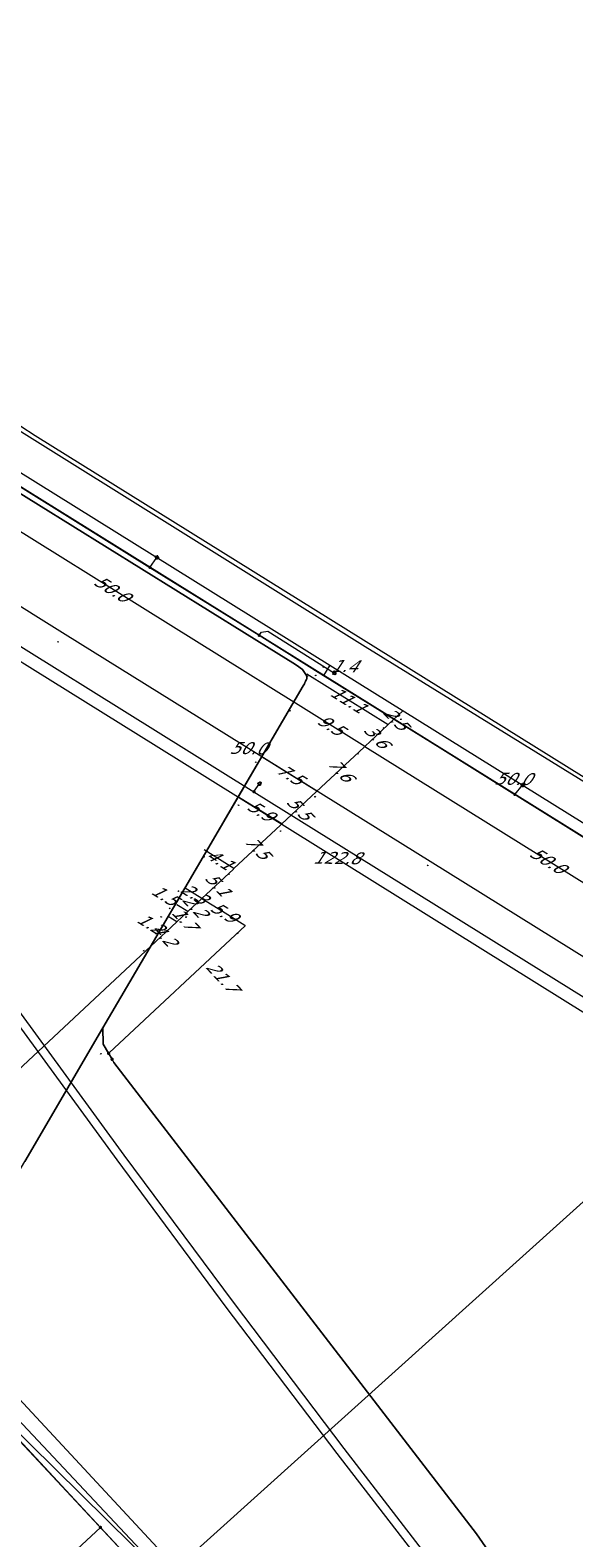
# Model space of a CAD drawing. Header units: metres. Extents: x 124576 to 133557, y 395865 to 402386.
# Tile 270 of 447: x 128929 to 128992, y 401704 to 401879. Entities that reach past the tile are written whole.
import ezdxf
from ezdxf.enums import TextEntityAlignment as Align

# ---------------------------------------------------------------- set-up
doc = ezdxf.new("R2010")
doc.units = ezdxf.units.M
doc.header["$MEASUREMENT"] = 0
for name, color, linetype, lineweight, true_color in [('LG_Datatransport_Gebroeders_Van_der_Donk_BV_(FTTX)', 3, 'Continuous', 13, 0x00ff00), ('LG_Datatransport_KPN_BV', 3, 'Continuous', 13, 0x00ff00), ('LG_Laag_Spanning_Enexis_Netbeheer_BV', 7, 'Continuous', 13, 0x960000), ('LG_Midden_Spanning_Enexis_Netbeheer_BV', 7, 'Continuous', 13, 0xd20000), ('LG_Riool_Vrij_Verval_Gemeente_Tilburg_Ruimtelijke_Uitvoering', 7, 'Continuous', 13, 0xca00a0), ('LG_warmte_Ennatuurlijk_BV', 7, 'Continuous', 13, 0x008080)]:
    doc.layers.add(name, color=color, linetype=linetype, lineweight=lineweight, true_color=true_color)
for name, color, linetype, lineweight in [('LG_Laag_Spanning_P_Enexis_Netbeheer_BV', 7, 'Continuous', 0), ('LG_Midden_Spanning_P_Enexis_Netbeheer_BV', 7, 'Continuous', 0), ('MV_Laag_Spanning', 7, 'Continuous', 0), ('MV_Laag_Spanning_lijn', 7, 'Continuous', 0), ('MV_Laag_Spanning_pijl', 7, 'Continuous', 0), ('MV_Midden_Spanning', 7, 'Continuous', 0), ('MV_Midden_Spanning_lijn', 7, 'Continuous', 0), ('MV_Midden_Spanning_pijl', 7, 'Continuous', 0)]:
    doc.layers.add(name, color=color, linetype=linetype, lineweight=lineweight)
doc.styles.add('Klic_Annotatie', font='verdanai.ttf', dxfattribs={"oblique": 20, "height": 1.4})

# ---------------------------------------------------------------- blocks, each defined once
blk = doc.blocks.new('Mof')
at = {"layer": 'LG_Laag_Spanning_P_Enexis_Netbeheer_BV'}
h = blk.add_hatch(color=256, dxfattribs=at)
edge = h.paths.add_edge_path()
edge.add_arc((0, 0), 2, 0, 360)
blk = doc.blocks.new('Mof_1')
at = {"layer": 'LG_Midden_Spanning_P_Enexis_Netbeheer_BV'}
h = blk.add_hatch(color=256, dxfattribs=at)
edge = h.paths.add_edge_path()
edge.add_arc((0, 0), 2, 0, 360)
blk = doc.blocks.new('Streetlight')
at = {"layer": 'LG_Laag_Spanning_P_Enexis_Netbeheer_BV'}
for p, q in [((-1.8, 1.8), (-1.1, 1.1)), ((0, 2.5), (0, 1.5)), ((1.8, 1.8), (1.1, 1.1)), ((-1.1, -1.1), (-1.8, -1.8)), ((0, -1.5), (0, -2.5)), ((1.1, -1.1), (1.8, -1.8))]:
    blk.add_line(p, q, dxfattribs=at)
at = {"layer": 'LG_Laag_Spanning_P_Enexis_Netbeheer_BV', "flags": 128}
for points in [[(-2.5, 0), (-1.5, 0)], [(1.5, 0), (2.5, 0)]]:
    blk.add_lwpolyline(points, dxfattribs=at)
at = {"layer": 'LG_Laag_Spanning_P_Enexis_Netbeheer_BV'}
blk.add_circle((0, 0), 1.5, dxfattribs=at)
blk = doc.blocks.new('m_pijl')
at = {"layer": 'MV_Laag_Spanning_pijl'}
blk.add_hatch(color=7, dxfattribs=at).paths.add_polyline_path([(-1, -0.3), (-1, 0), (-1, 0.3), (0, 0)])
at = {"layer": 'MV_Laag_Spanning_pijl', "flags": 128}
blk.add_lwpolyline([(-1, 0), (-1, 0.3), (0, 0), (-1, -0.3), (-1, 0)], close=True, dxfattribs=at)
blk = doc.blocks.new('m_pijl_1')
at = {"layer": 'MV_Midden_Spanning_pijl'}
blk.add_hatch(color=7, dxfattribs=at).paths.add_polyline_path([(-1, -0.3), (-1, 0), (-1, 0.3), (0, 0)])
at = {"layer": 'MV_Midden_Spanning_pijl', "flags": 128}
blk.add_lwpolyline([(-1, 0), (-1, 0.3), (0, 0), (-1, -0.3), (-1, 0)], close=True, dxfattribs=at)

msp = doc.modelspace()

# ---------------------------------------------------------------- linework, layer by layer
at = {"layer": 'LG_Datatransport_Gebroeders_Van_der_Donk_BV_(FTTX)', "flags": 128}
msp.add_lwpolyline([(128672.87, 401985.21), (128766.68, 401931.69), (128873.51, 401865.98), (128883.12, 401864.18), (128888.25, 401863.22), (128888.72, 401857.32), (128891.27, 401855.42), (128893.06, 401854.07), (128967.79, 401807.44), (129032.31, 401767.59)], dxfattribs=at)
at = {"layer": 'LG_Datatransport_KPN_BV', "flags": 128}
for points in [[(128892.5, 401750), (128902.94, 401738.75), (128907.35, 401735.75), (128913.74, 401731.41), (128915.41, 401730.27), (128972.59, 401669.39), (128977.33, 401664.34), (129000, 401640.21)], [(128893.66, 401749.1), (128907.35, 401735.75), (128907.94, 401735.18), (128943.65, 401700), (128972.59, 401669.39), (128977.2, 401664.51), (128977.33, 401664.34), (128977.91, 401663.58), (129000, 401639.92), (129012.03, 401627.03), (129038.57, 401599.13), (129050.18, 401586.93), (129050.21, 401586.91), (129040.12, 401577.35), (129032.66, 401570.27)]]:
    msp.add_lwpolyline(points, dxfattribs=at)
at = {"layer": 'LG_Laag_Spanning_Enexis_Netbeheer_BV'}
for p, q in [((128942.76, 401816.63), (128943.56, 401817.79)), ((128954.86, 401790.53), (128955.51, 401791.48)), ((128985.21, 401790.22), (128986.11, 401791.31)), ((128961.36, 401678.8), (128927.09, 401715.56)), ((128961.36, 401678.8), (128927.09, 401715.56))]:
    msp.add_line(p, q, dxfattribs=at)
at = {"layer": 'LG_Laag_Spanning_Enexis_Netbeheer_BV', "flags": 128}
for points in [[(128808.25, 401899.92), (128816.01, 401895.14), (128834.89, 401883.5), (128837.12, 401882.12), (128862.58, 401866.43), (128879.43, 401856.05), (128879.6, 401855.94), (128879.94, 401855.73), (128900.82, 401842.73), (128921.54, 401829.84), (128921.88, 401829.63), (128934.1, 401822.02), (128942.76, 401816.63), (128955.46, 401808.73), (128962.96, 401804.06), (128963.95, 401803.45), (128976.52, 401795.63), (128985.21, 401790.22), (128985.47, 401790.05), (128997.74, 401782.42)], [(128837.12, 401882.12), (128862.58, 401866.43), (128879.43, 401856.05), (128879.6, 401855.94), (128879.94, 401855.73), (128900.82, 401842.73), (128921.54, 401829.84), (128921.88, 401829.63), (128934.1, 401822.02), (128942.76, 401816.63), (128955.46, 401808.73), (128962.96, 401804.06), (128963.95, 401803.45), (128976.52, 401795.63), (128985.21, 401790.22), (128985.47, 401790.05), (128997.74, 401782.42)], [(128853.23, 401853.81), (128864.02, 401847.1), (128912.94, 401816.64), (128913.09, 401816.55), (128913.27, 401816.44), (128954.86, 401790.53), (128997.04, 401764.26), (129008.42, 401757.17), (129038.41, 401738.53), (129039.08, 401738.11), (129051.81, 401730.19)], [(128853.23, 401853.81), (128864.02, 401847.1), (128912.94, 401816.64), (128913.09, 401816.55), (128913.27, 401816.44), (128954.86, 401790.53), (128997.04, 401764.26), (129008.42, 401757.17), (129038.41, 401738.53), (129039.08, 401738.11), (129051.81, 401730.19)], [(129046.21, 401752.29), (128900.82, 401842.73), (128921.54, 401829.84), (128921.88, 401829.63), (128934.1, 401822.02), (128942.76, 401816.63), (128955.46, 401808.73), (128962.96, 401804.06), (128963.95, 401803.45), (128976.52, 401795.63), (128985.21, 401790.22), (128985.47, 401790.05), (128997.74, 401782.42)], [(128955.46, 401808.73), (128955.75, 401809.1), (128956.48, 401809.23), (128964.22, 401804.34)]]:
    msp.add_lwpolyline(points, dxfattribs=at)
at = {"layer": 'LG_Midden_Spanning_Enexis_Netbeheer_BV'}
for p, q in [((128960.98, 401803.59), (128961.01, 401803.66)), ((128944.88, 401776.02), (128945.6, 401777.24)), ((128944.88, 401776.02), (128945.6, 401777.24)), ((128937.29, 401763.06), (128944.88, 401776.02)), ((128937.94, 401760.1), (128938.35, 401759.41)), ((128938.35, 401759.41), (128938.57, 401759.04))]:
    msp.add_line(p, q, dxfattribs=at)
at = {"layer": 'LG_Midden_Spanning_Enexis_Netbeheer_BV', "flags": 128}
for points in [[(128781.01, 401923.65), (128815.93, 401902.21), (128820.09, 401899.65), (128821.79, 401898.61), (128850.6, 401880.99), (128873.24, 401867.16), (128873.59, 401866.95), (128874.09, 401866.64), (128874.94, 401866.11), (128888.79, 401857.5), (128889.27, 401857.21), (128889.75, 401856.92), (128890.23, 401856.62), (128890.71, 401856.33), (128897.98, 401851.75), (128927.72, 401833.06), (128929.41, 401831.99), (128972.82, 401804.93), (129011.65, 401780.77)], [(128781.01, 401923.65), (128815.93, 401902.21), (128820.09, 401899.65), (128821.79, 401898.61), (128850.6, 401880.99), (128873.24, 401867.16), (128873.59, 401866.95), (128874.09, 401866.64), (128874.94, 401866.11), (128888.79, 401857.5), (128889.27, 401857.21), (128889.75, 401856.92), (128890.23, 401856.62), (128890.71, 401856.33), (128897.98, 401851.75), (128927.72, 401833.06), (128929.41, 401831.99), (128972.82, 401804.93), (129011.65, 401780.77)], [(128781.01, 401923.65), (128815.93, 401902.21), (128820.09, 401899.65), (128821.79, 401898.61), (128850.6, 401880.99), (128873.24, 401867.16), (128873.59, 401866.95), (128874.09, 401866.64), (128874.94, 401866.11), (128888.79, 401857.5), (128889.27, 401857.21), (128889.75, 401856.92), (128890.23, 401856.62), (128890.71, 401856.33), (128897.98, 401851.75), (128927.72, 401833.06), (128929.41, 401831.99), (128972.82, 401804.93), (129011.65, 401780.77)], [(128781.01, 401923.65), (128815.93, 401902.21), (128820.09, 401899.65), (128821.79, 401898.61), (128850.6, 401880.99), (128873.24, 401867.16), (128873.59, 401866.95), (128874.09, 401866.64), (128874.94, 401866.11), (128888.79, 401857.5), (128889.27, 401857.21), (128889.75, 401856.92), (128890.23, 401856.62), (128890.71, 401856.33), (128897.98, 401851.75), (128927.72, 401833.06), (128929.41, 401831.99), (128972.82, 401804.93), (129011.65, 401780.77)], [(128815.93, 401902.21), (128820.09, 401899.65), (128821.79, 401898.61), (128850.6, 401880.99), (128873.24, 401867.16), (128873.59, 401866.95), (128874.09, 401866.64), (128874.94, 401866.11), (128888.79, 401857.5), (128889.27, 401857.21), (128889.75, 401856.92), (128890.23, 401856.62), (128890.71, 401856.33), (128897.98, 401851.75), (128927.72, 401833.06), (128929.41, 401831.99), (128972.82, 401804.93), (129011.65, 401780.77)], [(128815.93, 401902.21), (128820.09, 401899.65), (128821.79, 401898.61), (128850.6, 401880.99), (128873.24, 401867.16), (128873.59, 401866.95), (128874.09, 401866.64), (128874.94, 401866.11), (128888.79, 401857.5), (128889.27, 401857.21), (128889.75, 401856.92), (128890.23, 401856.62), (128890.71, 401856.33), (128897.98, 401851.75), (128927.72, 401833.06), (128929.41, 401831.99), (128972.82, 401804.93), (129011.65, 401780.77)], [(128938.35, 401759.41), (128937.94, 401760.1), (128937.3, 401761.15), (128937.29, 401763.06), (128944.88, 401776.02), (128945.6, 401777.24), (128960.58, 401802.84), (128960.73, 401803.1), (128960.87, 401803.38), (128960.98, 401803.59), (128961.01, 401803.66), (128961.02, 401803.72), (128961.01, 401803.85), (128960.96, 401804.04), (128960.52, 401804.74), (128959.81, 401805.25), (128959.38, 401805.52), (128957.76, 401806.53), (128913.77, 401833.84), (128905.05, 401839.24), (128883.4, 401852.65), (128873.95, 401858.49), (128868.25, 401862.09)], [(128937.94, 401760.1), (128937.3, 401761.15), (128937.29, 401763.06), (128944.88, 401776.02), (128945.6, 401777.24), (128960.58, 401802.84), (128960.73, 401803.1), (128960.87, 401803.38), (128960.98, 401803.59), (128961.01, 401803.66), (128961.02, 401803.72), (128961.01, 401803.85), (128960.96, 401804.04), (128960.52, 401804.74), (128959.81, 401805.25), (128959.38, 401805.52), (128957.76, 401806.53), (128913.77, 401833.84), (128905.05, 401839.24), (128883.4, 401852.65), (128873.95, 401858.49), (128868.25, 401862.09)], [(128937.94, 401760.1), (128937.3, 401761.15), (128937.29, 401763.06), (128944.88, 401776.02), (128945.6, 401777.24), (128960.58, 401802.84), (128960.73, 401803.1), (128960.87, 401803.38), (128960.98, 401803.59), (128961.01, 401803.66), (128961.02, 401803.72), (128961.01, 401803.85), (128960.96, 401804.04), (128960.52, 401804.74), (128959.81, 401805.25), (128959.38, 401805.52), (128957.76, 401806.53), (128913.77, 401833.84), (128905.05, 401839.24), (128883.4, 401852.65), (128873.95, 401858.49), (128868.25, 401862.09)], [(128937.94, 401760.1), (128937.3, 401761.15), (128937.29, 401763.06), (128944.88, 401776.02), (128945.6, 401777.24), (128960.58, 401802.84), (128960.73, 401803.1), (128960.87, 401803.38), (128960.98, 401803.59), (128961.01, 401803.66), (128961.02, 401803.72), (128961.01, 401803.85), (128960.96, 401804.04), (128960.52, 401804.74), (128959.81, 401805.25), (128959.38, 401805.52), (128957.76, 401806.53), (128913.77, 401833.84), (128905.05, 401839.24), (128883.4, 401852.65), (128873.95, 401858.49), (128868.25, 401862.09)], [(128938.35, 401759.41), (128937.94, 401760.1), (128937.3, 401761.15), (128937.29, 401763.06), (128944.88, 401776.02), (128945.6, 401777.24), (128960.58, 401802.84), (128960.73, 401803.1), (128960.87, 401803.38), (128960.98, 401803.59), (128961.01, 401803.66), (128961.02, 401803.72), (128961.01, 401803.85), (128960.96, 401804.04), (128960.52, 401804.74), (128959.81, 401805.25), (128959.38, 401805.52), (128957.76, 401806.53), (128913.77, 401833.84), (128905.05, 401839.24), (128883.4, 401852.65), (128873.95, 401858.49), (128868.25, 401862.09)], [(128938.35, 401759.41), (128937.94, 401760.1), (128937.3, 401761.15), (128937.29, 401763.06), (128944.88, 401776.02), (128945.6, 401777.24), (128960.58, 401802.84), (128960.73, 401803.1), (128960.87, 401803.38), (128960.98, 401803.59), (128961.01, 401803.66), (128961.02, 401803.72), (128961.01, 401803.85), (128960.96, 401804.04), (128960.52, 401804.74), (128959.81, 401805.25), (128959.38, 401805.52), (128957.76, 401806.53), (128913.77, 401833.84), (128905.05, 401839.24), (128883.4, 401852.65), (128873.95, 401858.49), (128868.25, 401862.09)], [(128961.01, 401803.66), (128961.02, 401803.72), (128961.01, 401803.85), (128960.96, 401804.04), (128960.52, 401804.74), (128959.81, 401805.25), (128959.38, 401805.52), (128957.76, 401806.53), (128913.77, 401833.84), (128905.05, 401839.24), (128883.4, 401852.65), (128873.95, 401858.49), (128868.25, 401862.09)], [(128897.98, 401851.75), (128927.72, 401833.06), (128929.41, 401831.99), (128972.82, 401804.93), (129011.65, 401780.77), (129013.35, 401779.71), (129048.87, 401757.55), (129074.47, 401741.61), (129170.93, 401681.51), (129172.63, 401680.45), (129217.14, 401652.98), (129218.8, 401651.87), (129222.35, 401649.33), (129223.85, 401648.01), (129229.63, 401641.86), (129230.95, 401640.36), (129234.84, 401635.69), (129235.48, 401634.93)], [(128897.98, 401851.75), (128927.72, 401833.06), (128929.41, 401831.99), (128972.82, 401804.93), (129011.65, 401780.77), (129013.35, 401779.71), (129048.87, 401757.55), (129074.47, 401741.61), (129170.93, 401681.51), (129172.63, 401680.45), (129217.14, 401652.98), (129218.8, 401651.87), (129222.35, 401649.33), (129223.85, 401648.01), (129229.63, 401641.86), (129230.95, 401640.36), (129234.84, 401635.69), (129235.48, 401634.93)], [(128897.98, 401851.75), (128927.72, 401833.06), (128929.41, 401831.99), (128972.82, 401804.93), (129011.65, 401780.77), (129013.35, 401779.71), (129048.87, 401757.55), (129074.47, 401741.61), (129170.93, 401681.51), (129172.63, 401680.45), (129217.14, 401652.98), (129218.8, 401651.87), (129222.35, 401649.33), (129223.85, 401648.01), (129229.63, 401641.86), (129230.95, 401640.36), (129234.84, 401635.69), (129235.48, 401634.93)], [(128897.98, 401851.75), (128927.72, 401833.06), (128929.41, 401831.99), (128972.82, 401804.93), (129011.65, 401780.77), (129013.35, 401779.71), (129048.87, 401757.55), (129074.47, 401741.61), (129170.93, 401681.51), (129172.63, 401680.45), (129217.14, 401652.98), (129218.8, 401651.87), (129222.35, 401649.33), (129223.85, 401648.01), (129229.63, 401641.86), (129230.95, 401640.36), (129234.84, 401635.69), (129235.48, 401634.93)], [(128928.2, 401747.52), (128937.29, 401763.06), (128944.88, 401776.02), (128945.6, 401777.24), (128960.58, 401802.84), (128960.73, 401803.1), (128960.87, 401803.38), (128960.98, 401803.59), (128961.01, 401803.66), (128961.02, 401803.72), (128961.01, 401803.85), (128960.96, 401804.04), (128960.52, 401804.74), (128959.81, 401805.25), (128959.38, 401805.52), (128957.76, 401806.53), (128913.77, 401833.84)], [(128928.2, 401747.52), (128937.29, 401763.06), (128944.88, 401776.02), (128945.6, 401777.24), (128960.58, 401802.84), (128960.73, 401803.1), (128960.87, 401803.38), (128960.98, 401803.59), (128961.01, 401803.66), (128961.02, 401803.72), (128961.01, 401803.85), (128960.96, 401804.04), (128960.52, 401804.74), (128959.81, 401805.25), (128959.38, 401805.52), (128957.76, 401806.53), (128913.77, 401833.84)], [(128928.2, 401747.52), (128937.29, 401763.06), (128944.88, 401776.02), (128945.6, 401777.24), (128960.58, 401802.84), (128960.73, 401803.1), (128960.87, 401803.38), (128960.98, 401803.59), (128961.01, 401803.66), (128961.02, 401803.72), (128961.01, 401803.85), (128960.96, 401804.04), (128960.52, 401804.74), (128959.81, 401805.25), (128959.38, 401805.52), (128957.76, 401806.53), (128913.77, 401833.84)], [(128928.2, 401747.52), (128937.29, 401763.06), (128944.88, 401776.02), (128945.6, 401777.24), (128960.58, 401802.84), (128960.73, 401803.1), (128960.87, 401803.38), (128960.98, 401803.59), (128961.01, 401803.66), (128961.02, 401803.72), (128961.01, 401803.85), (128960.96, 401804.04), (128960.52, 401804.74), (128959.81, 401805.25), (128959.38, 401805.52), (128957.76, 401806.53), (128913.77, 401833.84)], [(128928.2, 401747.52), (128937.29, 401763.06), (128944.88, 401776.02), (128945.6, 401777.24), (128960.58, 401802.84), (128960.73, 401803.1), (128960.87, 401803.38), (128960.98, 401803.59), (128961.01, 401803.66), (128961.02, 401803.72), (128961.01, 401803.85), (128960.96, 401804.04), (128960.52, 401804.74), (128959.81, 401805.25), (128959.38, 401805.52), (128957.76, 401806.53), (128913.77, 401833.84)], [(128928.2, 401747.52), (128937.29, 401763.06), (128944.88, 401776.02), (128945.6, 401777.24), (128960.58, 401802.84), (128960.73, 401803.1), (128960.87, 401803.38), (128960.98, 401803.59), (128961.01, 401803.66), (128961.02, 401803.72), (128961.01, 401803.85), (128960.96, 401804.04), (128960.52, 401804.74), (128959.81, 401805.25), (128959.38, 401805.52), (128957.76, 401806.53), (128913.77, 401833.84)], [(128928.2, 401747.52), (128937.29, 401763.06), (128944.88, 401776.02), (128945.6, 401777.24), (128960.58, 401802.84), (128960.73, 401803.1), (128960.87, 401803.38), (128960.98, 401803.59), (128961.01, 401803.66), (128961.02, 401803.72), (128961.01, 401803.85), (128960.96, 401804.04), (128960.52, 401804.74), (128959.81, 401805.25), (128959.38, 401805.52), (128957.76, 401806.53), (128913.77, 401833.84)], [(128928.2, 401747.52), (128937.29, 401763.06), (128944.88, 401776.02), (128945.6, 401777.24), (128960.58, 401802.84), (128960.73, 401803.1), (128960.87, 401803.38), (128960.98, 401803.59), (128961.01, 401803.66), (128961.02, 401803.72), (128961.01, 401803.85), (128960.96, 401804.04), (128960.52, 401804.74), (128959.81, 401805.25), (128959.38, 401805.52), (128957.76, 401806.53), (128913.77, 401833.84)], [(128928.2, 401747.52), (128937.29, 401763.06), (128944.88, 401776.02), (128945.6, 401777.24), (128960.58, 401802.84), (128960.73, 401803.1), (128960.87, 401803.38), (128960.98, 401803.59), (128961.01, 401803.66), (128961.02, 401803.72), (128961.01, 401803.85), (128960.96, 401804.04), (128960.52, 401804.74), (128959.81, 401805.25), (128959.38, 401805.52), (128957.76, 401806.53), (128913.77, 401833.84)], [(128928.2, 401747.52), (128937.29, 401763.06), (128944.88, 401776.02), (128945.6, 401777.24), (128960.58, 401802.84), (128960.73, 401803.1), (128960.87, 401803.38), (128960.98, 401803.59), (128961.01, 401803.66), (128961.02, 401803.72), (128961.01, 401803.85), (128960.96, 401804.04), (128960.52, 401804.74), (128959.81, 401805.25), (128959.38, 401805.52), (128957.76, 401806.53), (128913.77, 401833.84)], [(128937.94, 401760.1), (128937.3, 401761.15), (128937.29, 401763.06), (128944.88, 401776.02), (128945.6, 401777.24), (128960.58, 401802.84), (128960.73, 401803.1), (128960.87, 401803.38), (128960.98, 401803.59), (128961.01, 401803.66), (128961.02, 401803.72), (128961.01, 401803.85), (128960.96, 401804.04), (128960.52, 401804.74), (128959.81, 401805.25), (128959.38, 401805.52), (128957.76, 401806.53), (128913.77, 401833.84)], [(128913.77, 401833.84), (128957.76, 401806.53), (128959.38, 401805.52), (128959.81, 401805.25), (128960.52, 401804.74), (128960.96, 401804.04), (128961.01, 401803.85), (128961.02, 401803.72), (128961.01, 401803.66), (128960.98, 401803.59), (128960.87, 401803.38), (128960.73, 401803.1), (128960.58, 401802.84), (128945.6, 401777.24), (128944.88, 401776.02), (128937.29, 401763.06), (128928.2, 401747.52)], [(128944.88, 401776.02), (128945.6, 401777.24), (128960.58, 401802.84), (128960.73, 401803.1), (128960.87, 401803.38), (128960.98, 401803.59)], [(128945.6, 401777.24), (128950.96, 401786.4), (128951.29, 401786.97), (128953.03, 401789.94), (128960.73, 401803.1)], [(128945.6, 401777.24), (128950.96, 401786.4), (128951.29, 401786.97), (128953.03, 401789.94), (128960.73, 401803.1)], [(128945.6, 401777.24), (128950.96, 401786.4), (128951.29, 401786.97), (128953.03, 401789.94), (128960.73, 401803.1)], [(128945.6, 401777.24), (128950.96, 401786.4), (128951.29, 401786.97), (128953.03, 401789.94), (128960.73, 401803.1)], [(128945.6, 401777.24), (128950.96, 401786.4), (128951.29, 401786.97), (128953.03, 401789.94), (128960.73, 401803.1)], [(128945.6, 401777.24), (128950.96, 401786.4), (128951.29, 401786.97), (128953.03, 401789.94), (128960.73, 401803.1)], [(128945.6, 401777.24), (128950.96, 401786.4), (128951.29, 401786.97), (128953.03, 401789.94), (128960.73, 401803.1)], [(128945.6, 401777.24), (128950.96, 401786.4), (128951.29, 401786.97), (128953.03, 401789.94), (128960.73, 401803.1)], [(128945.6, 401777.24), (128950.96, 401786.4), (128951.29, 401786.97), (128953.03, 401789.94), (128960.73, 401803.1)], [(128945.6, 401777.24), (128950.96, 401786.4), (128951.29, 401786.97), (128953.03, 401789.94), (128960.73, 401803.1)], [(128945.6, 401777.24), (128950.96, 401786.4), (128951.29, 401786.97), (128953.03, 401789.94), (128960.73, 401803.1)], [(128945.6, 401777.24), (128950.96, 401786.4), (128951.29, 401786.97), (128953.03, 401789.94), (128960.73, 401803.1)], [(128945.6, 401777.24), (128950.96, 401786.4), (128951.29, 401786.97), (128953.03, 401789.94), (128960.73, 401803.1)], [(128945.6, 401777.24), (128950.96, 401786.4), (128951.29, 401786.97), (128953.03, 401789.94), (128960.73, 401803.1)], [(128945.6, 401777.24), (128950.96, 401786.4), (128951.29, 401786.97), (128953.03, 401789.94), (128960.73, 401803.1)], [(128945.6, 401777.24), (128950.96, 401786.4), (128951.29, 401786.97), (128953.03, 401789.94), (128960.73, 401803.1)], [(128945.6, 401777.24), (128950.96, 401786.4), (128951.29, 401786.97), (128953.03, 401789.94), (128960.73, 401803.1)], [(128945.6, 401777.24), (128950.96, 401786.4), (128951.29, 401786.97), (128953.03, 401789.94), (128960.73, 401803.1)], [(128945.6, 401777.24), (128950.96, 401786.4), (128951.29, 401786.97), (128953.03, 401789.94), (128960.73, 401803.1)], [(128945.6, 401777.24), (128950.96, 401786.4), (128951.29, 401786.97), (128953.03, 401789.94), (128960.73, 401803.1)], [(128945.6, 401777.24), (128950.96, 401786.4), (128951.29, 401786.97), (128953.03, 401789.94), (128960.73, 401803.1)], [(128945.6, 401777.24), (128950.96, 401786.4), (128951.29, 401786.97), (128953.03, 401789.94), (128960.73, 401803.1)], [(128945.6, 401777.24), (128950.96, 401786.4), (128951.29, 401786.97), (128953.03, 401789.94), (128960.73, 401803.1)], [(128945.6, 401777.24), (128950.96, 401786.4), (128951.29, 401786.97), (128953.03, 401789.94), (128960.73, 401803.1)], [(128945.6, 401777.24), (128950.96, 401786.4), (128951.29, 401786.97), (128953.03, 401789.94), (128960.73, 401803.1)], [(128945.6, 401777.24), (128950.96, 401786.4), (128951.29, 401786.97), (128953.03, 401789.94), (128960.73, 401803.1)], [(128945.6, 401777.24), (128960.58, 401802.84), (128960.73, 401803.1)], [(128960.73, 401803.1), (128960.78, 401803.2), (128960.89, 401803.41), (128960.99, 401803.62), (128961.01, 401803.66)], [(128960.73, 401803.1), (128960.87, 401803.38), (128960.98, 401803.59)], [(128919.92, 401723.09), (128918.35, 401724.72), (128917.65, 401725.49), (128916.91, 401726.61), (128916.84, 401727.87), (128917.59, 401729.5), (128918.53, 401731.1), (128928.2, 401747.52), (128937.29, 401763.06)], [(128937.29, 401763.06), (128937.3, 401761.15), (128937.94, 401760.1)], [(129177.66, 401477.37), (129177.04, 401478.83), (129176.72, 401479.4), (129176.68, 401479.46), (129176.22, 401480.02), (129175.83, 401480.44), (129175.59, 401480.71), (129174.28, 401482.15), (129172.97, 401483.59), (129140.56, 401518.79), (129135.59, 401523.99), (129132.6, 401527.13), (129097.68, 401563.74), (129030.34, 401634.31), (129025.84, 401639.02), (128989.9, 401690.96), (128988.72, 401692.67), (128987.43, 401694.52), (128986.32, 401696.14), (128980.74, 401704.19), (128938.57, 401759.04), (128938.35, 401759.41), (128937.94, 401760.1)], [(128987.43, 401694.52), (128986.32, 401696.14), (128980.74, 401704.19), (128938.57, 401759.04), (128938.35, 401759.41), (128937.94, 401760.1)], [(128937.94, 401760.1), (128938.35, 401759.41), (128938.57, 401759.04), (128980.74, 401704.19), (128986.32, 401696.14), (128987.43, 401694.52)], [(128987.43, 401694.52), (128986.32, 401696.14), (128980.74, 401704.19), (128938.57, 401759.04), (128938.35, 401759.41), (128937.94, 401760.1)], [(128938.35, 401759.41), (128938.57, 401759.04), (128980.74, 401704.19), (128986.32, 401696.14)], [(128938.35, 401759.41), (128938.57, 401759.04), (128980.74, 401704.19), (128986.32, 401696.14)], [(128938.35, 401759.41), (128938.57, 401759.04), (128980.74, 401704.19), (128986.32, 401696.14)], [(128986.32, 401696.14), (128980.74, 401704.19), (128938.57, 401759.04)], [(128919.92, 401723.09), (128920.81, 401722.16), (128921.7, 401721.23), (128922.95, 401720), (128936.99, 401704.95), (129041.12, 401593.26), (129057.46, 401576.06), (129069.36, 401564.05), (129100.74, 401534.65), (129103.74, 401530.9)], [(128919.92, 401723.09), (128920.81, 401722.16), (128921.7, 401721.23), (128922.95, 401720), (128936.99, 401704.95), (129041.12, 401593.26), (129057.46, 401576.06), (129069.36, 401564.05), (129100.74, 401534.65), (129103.74, 401530.9)], [(128919.92, 401723.09), (128920.81, 401722.16), (128921.7, 401721.23), (128922.95, 401720), (128936.99, 401704.95), (129041.12, 401593.26), (129057.46, 401576.06), (129069.36, 401564.05), (129100.74, 401534.65), (129103.74, 401530.9)], [(128919.92, 401723.09), (128920.81, 401722.16), (128921.7, 401721.23), (128922.95, 401720), (128936.99, 401704.95), (129041.12, 401593.26), (129057.46, 401576.06), (129069.36, 401564.05), (129100.74, 401534.65), (129103.74, 401530.9)], [(128936.99, 401704.95), (128922.95, 401720), (128921.7, 401721.23)], [(129103.74, 401530.9), (129100.74, 401534.65), (129069.36, 401564.05), (129057.46, 401576.06), (129041.12, 401593.26), (128936.99, 401704.95), (128922.95, 401720), (128921.7, 401721.23)], [(128936.99, 401704.95), (128922.95, 401720), (128921.7, 401721.23)], [(129103.74, 401530.9), (129100.74, 401534.65), (129069.36, 401564.05), (129057.46, 401576.06), (129041.12, 401593.26), (128936.99, 401704.95)], [(128936.99, 401704.95), (129041.12, 401593.26), (129057.46, 401576.06), (129069.36, 401564.05), (129100.74, 401534.65)]]:
    msp.add_lwpolyline(points, dxfattribs=at)
at = {"layer": 'LG_Riool_Vrij_Verval_Gemeente_Tilburg_Ruimtelijke_Uitvoering'}
msp.add_line((128914.74, 401733.65), (128975.53, 401668.27), dxfattribs=at)
at = {"layer": 'LG_warmte_Ennatuurlijk_BV', "flags": 128}
for points in [[(128787.94, 401980.31), (128798.6, 401961.76), (128809.42, 401943.32), (128820.4, 401924.99), (128831.54, 401906.77), (128842.84, 401888.65), (128854.29, 401870.65), (128865.9, 401852.76), (128877.67, 401834.97), (128889.6, 401817.3), (128901.68, 401799.74), (128913.93, 401782.28), (128926.33, 401764.94), (128938.89, 401747.7), (128951.6, 401730.58), (128964.48, 401713.56), (128977.51, 401696.66), (128990.7, 401679.86), (129004.05, 401663.17)], [(128788.81, 401980.79), (128799.48, 401962.25), (128810.29, 401943.81), (128821.27, 401925.49), (128832.41, 401907.27), (128843.7, 401889.16), (128855.15, 401871.17), (128866.76, 401853.28), (128878.52, 401835.5), (128890.45, 401817.83), (128902.53, 401800.27), (128914.77, 401782.82), (128927.17, 401765.49), (128939.72, 401748.26), (128952.43, 401731.14), (128965.3, 401714.13), (128978.33, 401697.23), (128991.52, 401680.43), (129004.86, 401663.75)]]:
    msp.add_lwpolyline(points, dxfattribs=at)
at = {"layer": 'MV_Laag_Spanning_lijn'}
msp.add_line((129007.63, 401755.9), (128888.86, 401648.89), dxfattribs=at)
at = {"layer": 'MV_Laag_Spanning_pijl'}
for p, q in [((128880.42, 401857.08), (128963.7, 401805.25)), ((128932.91, 401808.82), (128890.46, 401835.24)), ((128975.36, 401782.4), (128932.91, 401808.82)), ((128963.7, 401805.25), (128962.96, 401804.06))]:
    msp.add_line(p, q, dxfattribs=at)
at = {"layer": 'MV_Laag_Spanning_pijl', "flags": 128}
for points in [[(128912.3, 401815.28), (128943.48, 401795.89), (129000, 401760.64), (129007.63, 401755.9)], [(128963.7, 401805.25), (129000, 401782.66), (129006.16, 401778.84)], [(129017.8, 401755.97), (129000, 401767.06), (128975.36, 401782.4)]]:
    msp.add_lwpolyline(points, dxfattribs=at)
at = {"layer": 'MV_Midden_Spanning_lijn'}
for p, q in [((128897.9, 401730.58), (128942.87, 401772.58)), ((128928.87, 401697.38), (128936.99, 401704.95))]:
    msp.add_line(p, q, dxfattribs=at)
at = {"layer": 'MV_Midden_Spanning_pijl'}
for p, q in [((128970.45, 401798.33), (128961.02, 401804.2)), ((128970.38, 401798.27), (128972.21, 401799.97)), ((128967.75, 401795.81), (128970.38, 401798.27)), ((128962.1, 401790.54), (128967.66, 401795.72)), ((128962.17, 401790.6), (128955.8, 401794.57)), ((128958.08, 401786.78), (128962.1, 401790.54)), ((128958.08, 401786.78), (128953.07, 401789.91)), ((128952.53, 401781.6), (128949.05, 401783.77)), ((128948.79, 401778.11), (128946.84, 401779.32)), ((128947.16, 401776.59), (128945.89, 401777.38)), ((128945.89, 401775.4), (128947.13, 401776.56)), ((128953.86, 401774.97), (128938, 401760.16)), ((128945.89, 401775.4), (128942.82, 401772.53)), ((128945.89, 401775.4), (128944.87, 401776.03))]:
    msp.add_line(p, q, dxfattribs=at)
at = {"layer": 'MV_Midden_Spanning_pijl', "flags": 128}
for points in [[(128959.48, 401800.97), (128951.15, 401806.16), (128917.03, 401827.39)], [(128967.75, 401795.81), (128959.69, 401800.84), (128959.48, 401800.97)], [(128967.75, 401795.81), (129000, 401775.7), (129010.17, 401769.35)], [(128952.46, 401781.54), (128952.53, 401781.6), (128957.95, 401786.66), (128958.08, 401786.78)], [(128948.74, 401778.06), (128948.79, 401778.11), (128952.46, 401781.54)], [(128947.13, 401776.56), (128947.16, 401776.59), (128948.74, 401778.06)], [(128948.79, 401778.11), (128951.2, 401776.62), (128953.81, 401775)]]:
    msp.add_lwpolyline(points, dxfattribs=at)

# ---------------------------------------------------------------- block references
at = {"layer": 'LG_Laag_Spanning_P_Enexis_Netbeheer_BV', "xscale": 0.1, "yscale": 0.1, "zscale": 0.1}
for p in [(128942.76, 401816.63), (128955.46, 401808.73), (128954.86, 401790.53), (128985.21, 401790.22)]:
    msp.add_blockref('Mof', p, dxfattribs=at)
for p, rotation in [((128943.56, 401817.79), 304), ((128964.22, 401804.34), 32), ((128955.51, 401791.48), 304), ((128986.11, 401791.31), 309)]:
    msp.add_blockref('Streetlight', p, dxfattribs=dict(at, rotation=rotation))
at = {"layer": 'LG_Midden_Spanning_P_Enexis_Netbeheer_BV', "xscale": 0.1, "yscale": 0.1, "zscale": 0.1}
for p, rotation in [((128937.94, 401760.1), 359), ((128937.94, 401760.1), 359), ((128937.94, 401760.1), 359), ((128937.94, 401760.1), 359), ((128938.35, 401759.41), 359), ((128938.35, 401759.41), 359), ((128938.35, 401759.41), 359), ((128936.99, 401704.95), 1)]:
    msp.add_blockref('Mof_1', p, dxfattribs=dict(at, rotation=rotation))
at = {"layer": 'MV_Laag_Spanning_pijl'}
for p, xscale, yscale, zscale, rotation in [((128932, 401808), 0.1, 0.1, 0.1, 148), ((128963, 401805), 0.1, 0.1, 0.1, 329), ((128962, 401804), 0.09999999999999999, 0.09999999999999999, 0.09999999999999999, 239), ((128975, 401782), 0.1, 0.1, 0.1, 148)]:
    msp.add_blockref('m_pijl', p, dxfattribs=dict(at, xscale=xscale, yscale=yscale, zscale=zscale, rotation=rotation))
at = {"layer": 'MV_Midden_Spanning_pijl', "xscale": 0.1, "yscale": 0.1, "zscale": 0.1}
for p, rotation in [((128961, 401804), 148), ((128959, 401800), 147), ((128970, 401798), 43), ((128972, 401799), 43), ((128955, 401794), 148), ((128967, 401795), 43), ((128953, 401789), 148), ((128962, 401790), 43), ((128958, 401786), 43), ((128949, 401783), 148), ((128952, 401781), 43), ((128946, 401779), 148), ((128948, 401778), 43), ((128945, 401777), 148), ((128944, 401776), 148), ((128947, 401776), 43), ((128953, 401774), 329), ((128942, 401772), 224), ((128937, 401760), 224)]:
    msp.add_blockref('m_pijl_1', p, dxfattribs=dict(at, rotation=rotation))

# ---------------------------------------------------------------- texts
at = {"layer": 'MV_Laag_Spanning', "style": 'Klic_Annotatie', "oblique": 20}
for s, p in [('1.4', (128965.32, 401805.16)), ('50.0', (128954.13, 401795.61)), ('50.0', (128984.93, 401792.04)), ('122.8', (128964.42, 401782.83))]:
    msp.add_text(s, height=1.4, rotation=359, dxfattribs=at).set_placement(p, align=Align.MIDDLE_CENTER)
at = {"layer": 'MV_Midden_Spanning', "style": 'Klic_Annotatie', "oblique": 20}
for s, rotation, p in [('50.0', 328, (128938.26, 401814.18)), ('11.1', 328, (128965.73, 401801.27)), ('9.5', 328, (128963.72, 401798.33)), ('2.5', 313, (128971.29, 401799.12)), ('3.6', 313, (128969.06, 401797.04)), ('7.5', 328, (128958.99, 401792.59)), ('7.6', 313, (128964.88, 401793.13)), ('5.9', 328, (128955.58, 401788.35)), ('5.5', 313, (128960.09, 401788.66)), ('7.5', 313, (128955.21, 401784.1)), ('4.1', 328, (128950.79, 401782.69)), ('50.0', 328, (128988.96, 401782.58)), ('2.3', 328, (128947.82, 401778.72)), ('5.1', 313, (128950.6, 401779.8)), ('1.5', 328, (128944.39, 401778.54)), ('2.2', 313, (128947.93, 401777.31)), ('1.2', 328, (128942.72, 401775.24)), ('1.7', 313, (128946.7, 401775.82)), ('5.9', 328, (128951.3, 401776.56)), ('4.2', 313, (128944.35, 401773.96)), ('21.7', 313, (128951.11, 401769.03))]:
    msp.add_text(s, height=1.4, rotation=rotation, dxfattribs=at).set_placement(p, align=Align.MIDDLE_CENTER)

doc.saveas('drawing.dxf')
